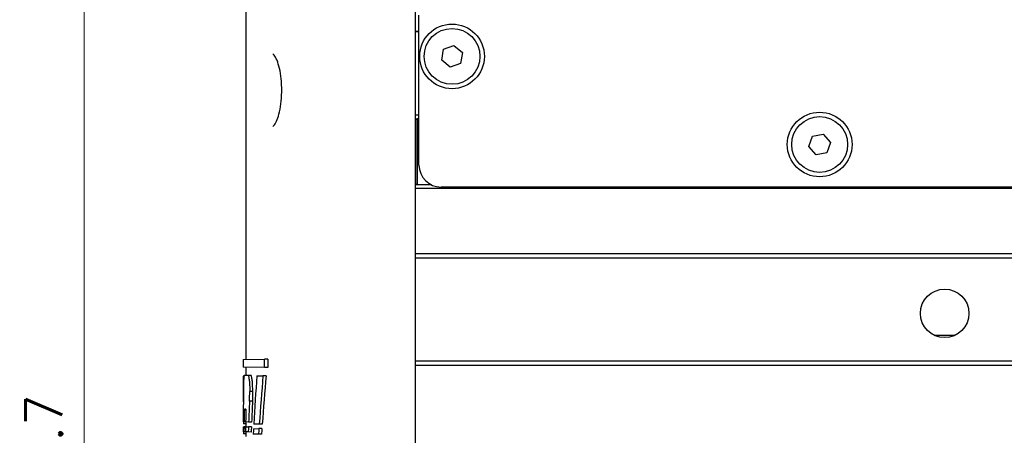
# Model space of a CAD drawing. Header units: millimetres. Extents: x 399 to 6233, y -1870 to 1602.
# Tile 455 of 656: x 5407 to 5474, y -197 to -169. Entities that reach past the tile are written whole.
import ezdxf

# ---------------------------------------------------------------- set-up
doc = ezdxf.new("R2010")
doc.units = ezdxf.units.MM
for name, color, linetype, lineweight in [('AM_5', 3, 'Continuous', 25), ('可見 (ISO)', 7, 'Continuous', 25), ('窄部可見 (ISO)', 7, 'Continuous', 35)]:
    doc.layers.add(name, color=color, linetype=linetype, lineweight=lineweight)
doc.styles.add('尺寸標註', font='romans.shx', dxfattribs={"bigfont": 'CHINESET.SHX'})
doc.dimstyles.new('CNS1$0', dxfattribs={"dimtxt": 2.5, "dimasz": 2.5, "dimexe": 1, "dimexo": 1, "dimgap": 1.5, "dimtad": 1, "dimtoh": 1, "dimdec": 1, "dimdsep": 46, "dimtxsty": '尺寸標註', "dimcen": 0, "dimclrd": 2, "dimclre": 2, "dimclrt": 1, "dimadec": 0, "dimazin": 2, "dimtp": 0.1, "dimtm": 0.1, "dimtfac": 0.71, "dimtdec": 1, "dimtmove": 0, "dimatfit": 0, "dimfxl": 0, "dimlwd": 13, "dimlwe": 13, "dimarcsym": 0})

# ---------------------------------------------------------------- blocks, each defined once
blk = doc.blocks.new('*D362')
at = {"layer": 'AM_5', "color": 2, "lineweight": 13}
for p, q in [((5460.176, -126.247), (5410.83, -126.247)), ((5411.83, -128.747), (5411.83, -269.429)), ((5570.342, -271.929), (5410.83, -271.929))]:
    blk.add_line(p, q, dxfattribs=at)
at = {"layer": 'AM_5', "color": 2, "lineweight": -2}
for points in [[(5411.413, -128.747), (5412.247, -128.747), (5411.83, -126.247)], [(5411.413, -269.429), (5412.247, -269.429), (5411.83, -271.929)]]:
    blk.add_solid(points, dxfattribs=at)
at = {"layer": 'Defpoints', "color": 0, "lineweight": -2}
for p in [(5461.176, -126.247), (5411.83, -271.929), (5571.342, -271.929)]:
    blk.add_point(p, dxfattribs=at)
at = {"layer": 'AM_5', "color": 1, "insert": (5409.08, -199.088), "char_height": 2.5, "attachment_point": 5, "rotation": 90, "style": '尺寸標註'}
blk.add_mtext('145.7', dxfattribs=at)

msp = doc.modelspace()

# ---------------------------------------------------------------- linework, layer by layer
at = {"layer": '可見 (ISO)'}
for p, q in [((5422.842, -191.891), (5422.842, -167.189)), ((5434.342, -168.247), (5434.342, -180.247)), ((5434.592, -178.647), (5434.592, -168.447)), ((5436.265, -170.767), (5436.969, -170.508)), ((5436.969, -170.508), (5437.546, -170.988)), ((5436.137, -171.507), (5436.265, -170.767)), ((5437.546, -170.988), (5437.419, -171.727)), ((5436.714, -171.987), (5436.137, -171.507)), ((5437.419, -171.727), (5436.714, -171.987)), ((5434.592, -175.247), (5434.342, -175.247)), ((5434.592, -175.497), (5434.467, -175.497)), ((5461.106, -177.394), (5461.346, -176.684)), ((5461.346, -176.684), (5462.082, -176.536)), ((5462.082, -176.536), (5462.578, -177.1)), ((5461.601, -177.958), (5461.106, -177.394)), ((5462.578, -177.1), (5462.337, -177.811)), ((5462.337, -177.811), (5461.601, -177.958)), ((5435.438, -179.997), (5434.467, -179.997)), ((5434.342, -180.247), (5434.342, -184.697)), ((5547.342, -180.247), (5434.342, -180.247)), ((5545.592, -180.147), (5436.092, -180.147)), ((5436.842, -180.247), (5436.842, -180.147)), ((5439.342, -180.147), (5439.342, -180.247)), ((5434.342, -184.697), (5434.342, -184.997)), ((5547.342, -184.697), (5434.342, -184.697)), ((5434.342, -184.997), (5434.342, -191.997)), ((5547.342, -184.997), (5434.342, -184.997)), ((5422.642, -191.894), (5424.099, -191.869)), ((5422.642, -191.894), (5422.642, -192.398)), ((5424.307, -191.865), (5424.099, -191.869)), ((5424.099, -192.423), (5424.099, -191.869)), ((5424.307, -191.865), (5424.307, -192.427)), ((5434.342, -191.997), (5434.342, -192.297)), ((5547.342, -191.997), (5434.342, -191.997)), ((5424.099, -192.423), (5422.642, -192.398)), ((5422.842, -192.958), (5422.842, -192.401)), ((5424.307, -192.427), (5424.099, -192.423)), ((5434.342, -192.297), (5434.342, -218.625)), ((5547.342, -192.297), (5434.342, -192.297)), ((5422.692, -193.014), (5422.642, -193.015)), ((5422.702, -192.96), (5422.955, -192.956)), ((5422.955, -192.956), (5423.157, -192.952)), ((5423.563, -192.999), (5423.983, -192.992)), ((5424.19, -192.988), (5423.983, -192.992)), ((5423.283, -194.062), (5423.081, -194.062)), ((5423.273, -194.724), (5423.07, -194.723)), ((5422.826, -195.261), (5422.718, -195.259)), ((5422.702, -196.138), (5422.643, -196.137)), ((5422.802, -196.139), (5422.702, -196.138)), ((5423.01, -196.143), (5422.802, -196.139)), ((5422.842, -196.473), (5422.842, -196.14)), ((5423.212, -196.146), (5423.01, -196.143)), ((5422.642, -196.476), (5422.695, -196.475)), ((5422.69, -196.817), (5422.642, -196.816)), ((5422.842, -196.277), (5422.661, -196.274)), ((5422.784, -196.818), (5422.69, -196.817)), ((5422.793, -196.473), (5422.695, -196.475)), ((5422.982, -196.822), (5422.784, -196.818)), ((5422.793, -196.473), (5422.996, -196.47)), ((5422.842, -197.129), (5422.842, -196.819)), ((5423.184, -196.825), (5422.982, -196.822)), ((5423.198, -196.466), (5422.996, -196.47)), ((5423.341, -196.601), (5423.707, -196.595)), ((5423.733, -196.293), (5423.362, -196.286)), ((5423.913, -196.591), (5423.707, -196.595)), ((5423.938, -196.297), (5423.733, -196.293)), ((5422.842, -196.957), (5422.656, -196.953)), ((5423.68, -196.971), (5423.32, -196.965)), ((5423.885, -196.975), (5423.68, -196.971))]:
    msp.add_line(p, q, dxfattribs=at)
for centre, radius in [((5436.842, -171.247), 2.2), ((5436.842, -171.247), 1.9), ((5461.842, -177.247), 2.2), ((5461.842, -177.247), 1.9), ((5470.342, -188.747), 1.65)]:
    msp.add_circle(centre, radius, dxfattribs=at)
for centre, radius, start, end in [((5434.467, -175.622), 0.125, 90, 180), ((5436.092, -178.647), 1.5, 180, 270), ((5434.467, -179.872), 0.125, 180, 270)]:
    msp.add_arc(centre, radius, start, end, dxfattribs=at)
for centre, major_axis, ratio, start_param, end_param in [((5912.624, -194.776), (-489.264, 27.886), 0.951806, 0.056035, 0.05979), ((5893.565, -218.263), (-470.215, -26.8), 0.951806, 6.166996, 6.174338), ((5468.592, -229.791), (-0.94, 142.854), 0.321589, 1.308143, 1.331987), ((5468.592, -229.791), (-0.935, 142.232), 0.321589, 1.306951, 1.330958), ((5912.63, -194.757), (-489.269, -27.886), 0.951806, 6.221878, 6.226332), ((5897.838, -216.352), (-474.494, 27.044), 0.951806, 0.011987, 0.015129), ((5895.845, -216.348), (-472.303, 26.919), 0.951806, 0.011775, 0.014937), ((5901.277, -205.957), (-477.944, 27.02), 0.950998, 0.03588, 0.037811), ((5901.698, -205.321), (-478.365, -27.044), 0.950998, 6.201732, 6.20366), ((5912.624, -194.776), (-489.264, 27.886), 0.951806, 0.062727, 0.063021), ((5468.592, -194.685), (-0.942, -141.578), 0.324487, 4.727198, 4.729598), ((5468.629, -198.654), (0.855, 223.309), 0.205899, 1.563355, 1.56397), ((5468.594, -205.926), (0.943, -141.582), 0.324497, 4.643429, 4.645846), ((5468.591, -205.361), (-0.942, -141.577), 0.324484, 4.651732, 4.654172), ((5468.591, -216.601), (0.942, -141.577), 0.324485, 4.567555, 4.570065), ((5468.59, -216.601), (0.938, -140.96), 0.324483, 4.566903, 4.569475), ((5468.597, -218.652), (-0.941, -141.587), 0.324506, 4.558169, 4.560769), ((5468.59, -229.436), (0.942, -141.575), 0.324481, 4.476125, 4.478858), ((5468.588, -229.435), (0.937, -140.956), 0.324476, 4.475061, 4.477859)]:
    msp.add_ellipse(centre, major_axis=major_axis, ratio=ratio, start_param=start_param, end_param=end_param, dxfattribs=at)
for points, knots in [([(5425.222, -172.776), (5425.196, -172.524), (5425.156, -172.283), (5425.059, -171.857), (5425, -171.666), (5424.876, -171.36), (5424.808, -171.24), (5424.696, -171.102), (5424.654, -171.084), (5424.647, -171.083), (5424.647, -171.083), (5424.647, -171.083)], [0, 0, 0, 0, 0.0798484, 0.0798484, 0.1603704, 0.1603704, 0.2422508, 0.2422508, 0.319718, 0.319718, 0.3306915, 0.3306915, 0.3306915, 0.3306915]), ([(5424.647, -176.012), (5424.647, -176.012), (5424.677, -176.007), (5424.78, -175.895), (5424.844, -175.794), (5424.964, -175.529), (5425.021, -175.364), (5425.125, -174.97), (5425.171, -174.733), (5425.236, -174.23), (5425.256, -173.96), (5425.261, -173.658), (5425.261, -173.625), (5425.262, -173.544), (5425.262, -173.496), (5425.259, -173.301), (5425.253, -173.155), (5425.237, -172.933), (5425.23, -172.854), (5425.222, -172.776)], [0.002547, 0.002547, 0.002547, 0.002547, 0.0800677, 0.0800677, 0.1583486, 0.1583486, 0.2339547, 0.2339547, 0.3160705, 0.3160705, 0.3971781, 0.3971781, 0.4068801, 0.4068801, 0.4214367, 0.4214367, 0.4652627, 0.4652627, 0.4898931, 0.4898931, 0.4898931, 0.4898931]), ([(5422.702, -192.96), (5422.697, -192.983), (5422.691, -193.016), (5422.677, -193.15), (5422.67, -193.284), (5422.66, -193.593), (5422.657, -193.789), (5422.654, -194.021), (5422.654, -194.04), (5422.654, -194.058)], [-0.7547784, -0.7547784, -0.7547784, -0.7547784, -0.7217015, -0.7217015, -0.65609, -0.65609, -0.5905844, -0.5905844, -0.5849967, -0.5849967, -0.5849967, -0.5849967]), ([(5422.955, -192.956), (5422.955, -192.956), (5422.955, -192.956), (5422.97, -192.956), (5422.986, -192.98), (5423.016, -193.081), (5423.031, -193.156), (5423.054, -193.331), (5423.064, -193.442), (5423.078, -193.684), (5423.082, -193.816), (5423.082, -193.939), (5423.082, -193.98), (5423.081, -194.021), (5423.081, -194.062)], [0.4453362, 0.4453362, 0.4453362, 0.4453362, 0.4458977, 0.4458977, 0.4832863, 0.4832863, 0.520675, 0.520675, 0.5577925, 0.5577925, 0.59491, 0.59491, 0.59491, 0.6069789, 0.6069789, 0.6069789, 0.6069789]), ([(5423.283, -194.062), (5423.284, -194.021), (5423.284, -193.98), (5423.284, -193.815), (5423.281, -193.683), (5423.267, -193.44), (5423.256, -193.329), (5423.233, -193.154), (5423.218, -193.077), (5423.187, -192.977), (5423.171, -192.952), (5423.157, -192.952)], [-0.3106286, -0.3106286, -0.3106286, -0.3106286, -0.2985275, -0.2985275, -0.2612771, -0.2612771, -0.2240267, -0.2240267, -0.1865013, -0.1865013, -0.148976, -0.148976, -0.148976, -0.148976])]:
    msp.add_open_spline(points, degree=3, knots=knots, dxfattribs=at)
msp.add_rational_spline([(5471.029, -190.247), (5470.342, -190.247), (5469.654, -190.247)], [3.64171346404, 4.00588481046, 3.64171346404], degree=2, dxfattribs=at)
for points in [[(5423.07, -194.723), (5423.075, -194.502), (5423.079, -194.281), (5423.081, -194.062)], [(5423.283, -194.062), (5423.281, -194.281), (5423.278, -194.502), (5423.273, -194.724)]]:
    msp.add_open_spline(points, degree=3, dxfattribs=at)
at = {"layer": '窄部可見 (ISO)'}
for p, q in [((5434.342, -169.547), (5434.592, -169.547)), ((5434.467, -179.997), (5434.467, -175.497))]:
    msp.add_line(p, q, dxfattribs=at)

# ---------------------------------------------------------------- dimensions: what is measured, and where the dimension line sits
at = {"layer": 'AM_5'}
dim = msp.add_linear_dim(base=(5411.83, -271.929), p1=(5461.176, -126.247), p2=(5571.342, -271.929), angle=90, dimstyle='CNS1$0', override={"dimpost": '', "dimfxl": 4, "dimarcsym": 1}, dxfattribs=at)
dim.commit()
dim.dimension.update_dxf_attribs({"geometry": '*D362', "text_midpoint": (5409.08, -199.088)})

doc.saveas('drawing.dxf')
